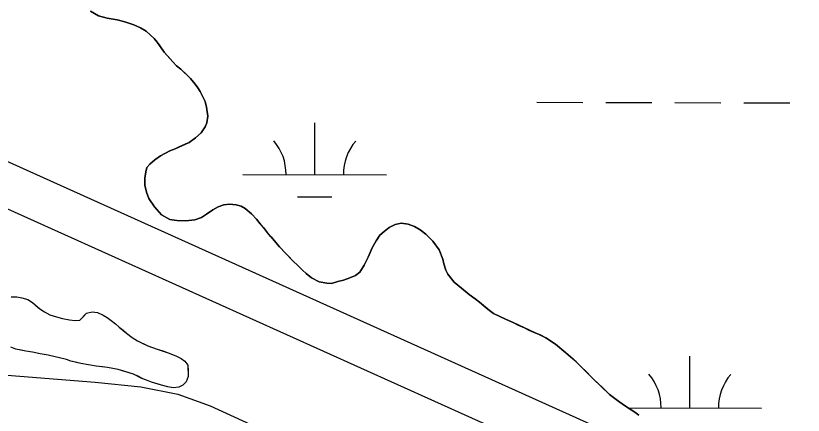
# Model space of a CAD drawing. Extents: x 3180038 to 3217926, y 922069 to 947485.
# Drawn here: x 3210242 to 3210790, y 937723 to 938001 of the extents above; entities that cross this region are included whole.
import ezdxf

# ---------------------------------------------------------------- set-up
doc = ezdxf.new("R2010")
doc.units = 0
for name, color, linetype in [('V-ROAD-CNTR', 7, 'Continuous'), ('V-SITE-VEGE', 7, 'Continuous'), ('V-TOPO-SHOR', 7, 'Continuous'), ('V-WETL-SWMP', 7, 'Continuous')]:
    doc.layers.add(name, color=color, linetype=linetype)

msp = doc.modelspace()

# ---------------------------------------------------------------- linework, layer by layer
at = {"layer": 'V-ROAD-CNTR'}
for points in [[(3211642.71, 937258.8), (3211582.78, 937286.05), (3210829.33, 937632.53), (3210033.44, 937991.17)], [(3210014.26, 937965.39), (3210007.41, 937957.26), (3209993.37, 937927.63), (3209984.45, 937898.25), (3209980.5, 937879), (3209979.9, 937863.25), (3209986.54, 937834.58), (3209997.89, 937818.9), (3210010.43, 937804.92), (3210023.09, 937795.55), (3210038.02, 937786.73), (3210053.66, 937779.66), (3210089.11, 937769.19), (3210123.16, 937763.17), (3210160.13, 937757.24), (3210297.32, 937746.35), (3210329, 937743.09), (3210354.77, 937738.03), (3210377.28, 937729.99), (3210595.5, 937629.91)], [(3211939.92, 936968.24), (3211762.78, 937158), (3211752.32, 937168.44), (3211739.54, 937178.22), (3211724.08, 937188.85), (3211570.31, 937258.77), (3210816.9, 937605.23), (3210018.34, 937965.08)]]:
    msp.add_lwpolyline(points, dxfattribs=at)
at = {"layer": 'V-SITE-VEGE'}
for p, q in [((3210305.62, 937999.93), (3210299.54, 938001.5)), ((3210312.43, 937998.54), (3210305.62, 937999.93)), ((3210317.77, 937997.16), (3210312.43, 937998.54)), ((3210324.02, 937995.22), (3210317.77, 937997.16)), ((3210328.8, 937993.12), (3210324.02, 937995.22)), ((3210332.65, 937990.66), (3210328.8, 937993.12)), ((3210338.3, 937985.77), (3210332.65, 937990.66)), ((3210340.48, 937983.15), (3210338.3, 937985.77)), ((3210345.19, 937976.24), (3210340.48, 937983.15)), ((3210351.19, 937969.5), (3210345.19, 937976.24)), ((3210353.92, 937966.69), (3210351.19, 937969.5)), ((3210356.84, 937964.24), (3210353.92, 937966.69)), ((3210363.58, 937957.86), (3210356.84, 937964.24)), ((3210366.85, 937953.93), (3210363.58, 937957.86)), ((3210368.66, 937951.31), (3210366.85, 937953.93)), ((3210370.28, 937948.7), (3210368.66, 937951.31)), ((3210372.44, 937944.6), (3210370.28, 937948.7)), ((3210373.69, 937941.81), (3210372.44, 937944.6)), ((3210374.74, 937937.92), (3210373.69, 937941.81)), ((3210375.57, 937931.62), (3210374.74, 937937.92)), ((3210374.95, 937927.01), (3210375.57, 937931.62)), ((3210373.8, 937924.07), (3210374.95, 937927.01)), ((3210367.03, 937916.41), (3210370.97, 937920.05)), ((3210370.97, 937920.05), (3210373.8, 937924.07)), ((3210352.87, 937908.85), (3210362.55, 937913.33)), ((3210362.55, 937913.33), (3210367.03, 937916.41)), ((3210349.16, 937907.43), (3210352.87, 937908.85)), ((3210338.72, 937901.12), (3210342.64, 937904.02)), ((3210342.64, 937904.02), (3210349.16, 937907.43)), ((3210333.09, 937895.84), (3210335.35, 937898.21)), ((3210335.35, 937898.21), (3210338.72, 937901.12)), ((3210331.87, 937888.46), (3210332.5, 937892.89)), ((3210332.5, 937892.89), (3210333.09, 937895.84)), ((3210331.8, 937883.47), (3210331.87, 937888.46)), ((3210332.84, 937878.66), (3210331.8, 937883.47)), ((3210334.62, 937874.19), (3210332.84, 937878.66)), ((3210338.6, 937868.41), (3210334.62, 937874.19)), ((3210386.68, 937869.91), (3210382.77, 937868.49)), ((3210390.75, 937870.22), (3210386.68, 937869.91)), ((3210395.36, 937869.78), (3210390.75, 937870.22)), ((3210398.86, 937868.81), (3210395.36, 937869.78)), ((3210343.33, 937862.98), (3210338.6, 937868.41)), ((3210379.04, 937866.33), (3210374.75, 937863.25)), ((3210382.77, 937868.49), (3210379.04, 937866.33)), ((3210401.61, 937867.29), (3210398.86, 937868.81)), ((3210405.99, 937863.53), (3210401.61, 937867.29)), ((3210349.19, 937859.56), (3210343.33, 937862.98)), ((3210353.98, 937858.94), (3210349.19, 937859.56)), ((3210360.27, 937858.66), (3210353.98, 937858.94)), ((3210366.56, 937859.49), (3210360.27, 937858.66)), ((3210371.2, 937861.08), (3210366.56, 937859.49)), ((3210374.75, 937863.25), (3210371.2, 937861.08)), ((3210409.44, 937859.78), (3210405.99, 937863.53)), ((3210414.35, 937854.16), (3210409.44, 937859.78)), ((3210417.25, 937850.24), (3210414.35, 937854.16)), ((3210501.77, 937853.98), (3210495.41, 937848.71)), ((3210506.05, 937856.13), (3210501.77, 937853.98)), ((3210510.32, 937857.18), (3210506.05, 937856.13)), ((3210515.11, 937856.37), (3210510.32, 937857.18)), ((3210519.52, 937854.83), (3210515.11, 937856.37)), ((3210523.56, 937852.55), (3210519.52, 937854.83)), ((3210419.62, 937847.62), (3210417.25, 937850.24)), ((3210423.06, 937843.5), (3210419.62, 937847.62)), ((3210495.41, 937848.71), (3210492.76, 937844.87)), ((3210527.39, 937849.53), (3210523.56, 937852.55)), ((3210532.31, 937844.47), (3210527.39, 937849.53)), ((3210425.42, 937840.51), (3210423.06, 937843.5)), ((3210492.76, 937844.87), (3210490.1, 937839.92)), ((3210536.65, 937838.49), (3210532.31, 937844.47)), ((3210434.52, 937831.13), (3210425.42, 937840.51)), ((3210490.1, 937839.92), (3210487.24, 937833.49)), ((3210539.14, 937831.99), (3210536.65, 937838.49)), ((3210438.72, 937827.19), (3210434.52, 937831.13)), ((3210487.24, 937833.49), (3210484.56, 937827.8)), ((3210539.84, 937828.83), (3210539.14, 937831.99)), ((3210441.45, 937824.38), (3210438.72, 937827.19)), ((3210484.56, 937827.8), (3210481.35, 937822.86)), ((3210541.44, 937824.38), (3210539.84, 937828.83)), ((3210444.19, 937821.93), (3210441.45, 937824.38)), ((3210447.84, 937818.92), (3210444.19, 937821.93)), ((3210478.54, 937820.69), (3210474.45, 937818.9)), ((3210481.35, 937822.86), (3210478.54, 937820.69)), ((3210542.69, 937821.58), (3210541.44, 937824.38)), ((3210547.04, 937815.97), (3210542.69, 937821.58)), ((3210453.16, 937816.26), (3210447.84, 937818.92)), ((3210458.5, 937815.25), (3210453.16, 937816.26)), ((3210461.83, 937815.02), (3210458.5, 937815.25)), ((3210466.1, 937816.43), (3210461.83, 937815.02)), ((3210469.99, 937817.3), (3210466.1, 937816.43)), ((3210474.45, 937818.9), (3210469.99, 937817.3)), ((3210557.64, 937807.5), (3210547.04, 937815.97)), ((3210564.76, 937802.04), (3210557.64, 937807.5)), ((3210571.7, 937796.21), (3210564.76, 937802.04)), ((3210574.44, 937794.13), (3210571.7, 937796.21)), ((3210582.88, 937790.12), (3210574.44, 937794.13)), ((3210588.58, 937787.64), (3210582.88, 937790.12)), ((3210610.97, 937777.33), (3210588.58, 937787.64)), ((3210617.74, 937772.79), (3210610.97, 937777.33)), ((3210632.16, 937760.56), (3210617.74, 937772.79)), ((3210642.9, 937749.69), (3210632.16, 937760.56)), ((3210655.3, 937737.86), (3210642.9, 937749.69)), ((3210660.78, 937733.71), (3210655.3, 937737.86)), ((3210665.72, 937730.13), (3210660.78, 937733.71)), ((3210672.86, 937725.4), (3210665.72, 937730.13)), ((3210675.6, 937723.33), (3210672.86, 937725.4))]:
    msp.add_line(p, q, dxfattribs=at)
msp.add_lwpolyline([(3210238.67, 937805.71), (3210242.75, 937805.74), (3210246.22, 937805.03), (3210250.3, 937803.82), (3210253.53, 937801.87), (3210258.75, 937797.34), (3210261.98, 937795.27), (3210265.58, 937793.32), (3210270.29, 937791.75), (3210274.37, 937790.67), (3210279.32, 937789.72), (3210283.4, 937789.25), (3210286.61, 937789.65), (3210291.27, 937794.38), (3210295.09, 937795.4), (3210298.93, 937794.81), (3210302.77, 937793.11), (3210305.63, 937791.28), (3210308.36, 937789.33), (3210311.34, 937787), (3210313.96, 937784.68), (3210319.05, 937780.51), (3210322.91, 937777.58), (3210326.63, 937775.14), (3210333.83, 937771.73), (3210340.39, 937769.31), (3210347.95, 937766.9), (3210353.9, 937764.47), (3210357, 937762.77), (3210359.61, 937761.06), (3210361.61, 937758.11), (3210362.04, 937750.33), (3210360.59, 937746.49), (3210358.13, 937744.37), (3210355.42, 937742.87), (3210351.47, 937742.46), (3210347.89, 937743.05), (3210343.3, 937744.25), (3210336.5, 937746.3), (3210333.02, 937747.76), (3210329.8, 937748.97), (3210323.85, 937752.01), (3210313.2, 937755.26), (3210305.89, 937756.69), (3210297.98, 937757.61), (3210287.22, 937759.26), (3210280.29, 937761.06), (3210277.19, 937762.15), (3210264.44, 937765.26), (3210258.99, 937766.21), (3210253.67, 937767.28), (3210248.85, 937767.86), (3210242.04, 937769.41), (3210238.45, 937770.74)], dxfattribs=at)
at = {"layer": 'V-TOPO-SHOR'}
for points in [[(3210294.04, 938004.72), (3210299.54, 938001.5), (3210305.62, 937999.93), (3210312.43, 937998.54), (3210317.77, 937997.16), (3210324.03, 937995.22), (3210328.8, 937993.12), (3210332.65, 937990.66), (3210338.3, 937985.77), (3210340.48, 937983.15), (3210342.29, 937980.54), (3210345.19, 937976.24), (3210347.73, 937973.43), (3210351.19, 937969.5), (3210353.92, 937966.69), (3210356.84, 937964.24), (3210361.03, 937960.3), (3210363.58, 937957.86), (3210366.85, 937953.93), (3210368.66, 937951.31), (3210370.28, 937948.7), (3210372.44, 937944.6), (3210373.69, 937941.81), (3210374.74, 937937.92), (3210375.57, 937931.62), (3210374.95, 937927.01), (3210373.8, 937924.07), (3210370.97, 937920.05), (3210367.03, 937916.41), (3210362.55, 937913.33), (3210359.76, 937912.08), (3210355.67, 937910.11), (3210352.87, 937908.85), (3210349.16, 937907.43), (3210342.64, 937904.02), (3210338.72, 937901.12), (3210335.35, 937898.21), (3210333.09, 937895.84), (3210332.5, 937892.89), (3210331.87, 937888.46), (3210331.8, 937883.47), (3210332.84, 937878.66), (3210334.62, 937874.19), (3210338.6, 937868.41), (3210343.33, 937862.98), (3210349.19, 937859.56), (3210353.98, 937858.94), (3210360.27, 937858.66), (3210366.56, 937859.49), (3210371.2, 937861.08), (3210374.75, 937863.25), (3210379.05, 937866.33), (3210382.77, 937868.49), (3210386.68, 937869.91), (3210390.75, 937870.22), (3210395.36, 937869.78), (3210398.86, 937868.81), (3210401.61, 937867.29), (3210405.99, 937863.53), (3210409.44, 937859.78), (3210412.17, 937856.6), (3210414.35, 937854.16), (3210417.25, 937850.24), (3210419.62, 937847.62), (3210423.06, 937843.5), (3210425.42, 937840.51), (3210429.43, 937836.38), (3210431.98, 937833.76), (3210434.52, 937831.13)], [(3210434.52, 937831.13), (3210438.72, 937827.19), (3210441.45, 937824.38), (3210444.19, 937821.93), (3210447.84, 937818.92), (3210453.16, 937816.26), (3210458.5, 937815.25), (3210461.83, 937815.02), (3210466.1, 937816.43), (3210469.99, 937817.3), (3210474.45, 937818.9), (3210478.54, 937820.69), (3210481.35, 937822.86), (3210484.56, 937827.8), (3210487.23, 937833.49), (3210490.1, 937839.92), (3210492.76, 937844.87), (3210495.41, 937848.71), (3210498.4, 937851.26), (3210501.77, 937853.98), (3210506.05, 937856.13), (3210510.32, 937857.18), (3210515.11, 937856.37), (3210519.52, 937854.83), (3210523.56, 937852.55), (3210527.39, 937849.53), (3210532.31, 937844.47), (3210536.65, 937838.49), (3210539.14, 937831.99), (3210539.84, 937828.83), (3210541.44, 937824.38), (3210542.69, 937821.58), (3210547.04, 937815.97), (3210552.15, 937811.83), (3210557.64, 937807.5), (3210561.66, 937804.49), (3210564.76, 937802.04), (3210568.05, 937799.22), (3210571.7, 937796.21), (3210574.44, 937794.13), (3210582.88, 937790.12), (3210588.58, 937787.64), (3210591.33, 937786.31), (3210596.1, 937784.2), (3210599.22, 937782.68), (3210604, 937780.57), (3210606.93, 937779.24), (3210610.97, 937777.33), (3210617.74, 937772.79), (3210624.86, 937766.77), (3210629.79, 937762.63), (3210632.16, 937760.56), (3210635.8, 937756.81), (3210638.72, 937754), (3210642.9, 937749.69), (3210645.82, 937746.87), (3210649.83, 937743.12), (3210652.2, 937740.86), (3210655.3, 937737.86), (3210660.78, 937733.71), (3210665.72, 937730.13), (3210668.46, 937728.24), (3210672.86, 937725.4), (3210675.6, 937723.33)], [(3210238.67, 937805.71), (3210242.75, 937805.74), (3210246.22, 937805.03), (3210250.3, 937803.82), (3210253.53, 937801.87), (3210256.02, 937799.67), (3210258.75, 937797.34), (3210261.98, 937795.27), (3210265.58, 937793.32), (3210270.29, 937791.75), (3210274.37, 937790.67), (3210279.32, 937789.72), (3210283.4, 937789.25), (3210286.61, 937789.65), (3210289.07, 937792.14), (3210291.27, 937794.38), (3210295.09, 937795.4), (3210298.93, 937794.81), (3210302.77, 937793.11), (3210305.63, 937791.28), (3210308.36, 937789.33), (3210311.34, 937787), (3210313.96, 937784.68), (3210316.69, 937782.47), (3210319.05, 937780.51), (3210322.91, 937777.58), (3210326.63, 937775.14), (3210329.98, 937773.55), (3210333.83, 937771.73), (3210340.39, 937769.31), (3210344.23, 937768.1), (3210347.95, 937766.9), (3210351.05, 937765.69), (3210353.9, 937764.47), (3210357, 937762.77), (3210359.61, 937761.06), (3210361.61, 937758.11), (3210361.89, 937754.16), (3210362.04, 937750.33), (3210360.59, 937746.49), (3210358.13, 937744.37), (3210355.42, 937742.87), (3210351.47, 937742.46), (3210347.89, 937743.05), (3210343.3, 937744.25), (3210339.59, 937745.34), (3210336.5, 937746.3), (3210333.02, 937747.76), (3210329.8, 937748.97), (3210326.82, 937750.55), (3210323.85, 937752.01), (3210320.87, 937752.97), (3210316.54, 937754.18), (3210313.2, 937755.26), (3210309.61, 937755.98), (3210305.9, 937756.69), (3210302.31, 937757.15), (3210297.98, 937757.61), (3210287.22, 937759.26), (3210283.51, 937760.22), (3210280.29, 937761.06), (3210277.19, 937762.15), (3210272.36, 937763.35), (3210269.39, 937764.07), (3210264.44, 937765.26), (3210258.99, 937766.21), (3210253.67, 937767.28), (3210248.85, 937767.86), (3210245.63, 937768.58), (3210242.04, 937769.41), (3210238.45, 937770.74)]]:
    msp.add_lwpolyline(points, dxfattribs=at)
at = {"layer": 'V-WETL-SWMP'}
for p, q in [((3210604.78, 937941.23), (3210636.78, 937941.16)), ((3210652.78, 937941.12), (3210684.78, 937941.05)), ((3210700.78, 937941.01), (3210732.78, 937940.94)), ((3210748.78, 937940.9), (3210780.78, 937940.83)), ((3210450.07, 937890.83), (3210450.15, 937926.83)), ((3210400.07, 937890.95), (3210500.07, 937890.72)), ((3210438.04, 937875.43), (3210462.04, 937875.38)), ((3210711.14, 937728.38), (3210711.22, 937764.38)), ((3210668.09, 937728.48), (3210761.14, 937728.27))]:
    msp.add_line(p, q, dxfattribs=at)
for points in [[(3210332.65, 937990.66), (3210328.8, 937993.12), (3210324.03, 937995.22), (3210317.77, 937997.16), (3210312.43, 937998.54), (3210305.62, 937999.93), (3210299.54, 938001.5), (3210294.04, 938004.72)], [(3210574.44, 937794.13), (3210571.7, 937796.21), (3210568.05, 937799.22), (3210564.76, 937802.04), (3210561.66, 937804.49), (3210557.64, 937807.5), (3210552.15, 937811.83), (3210547.04, 937815.98), (3210542.69, 937821.58), (3210541.44, 937824.38), (3210539.84, 937828.83), (3210539.15, 937831.99), (3210536.65, 937838.49), (3210532.31, 937844.47), (3210527.39, 937849.53), (3210523.56, 937852.55), (3210519.52, 937854.83), (3210515.11, 937856.37), (3210510.32, 937857.18), (3210506.05, 937856.13), (3210501.77, 937853.98), (3210498.4, 937851.26), (3210495.41, 937848.71), (3210492.76, 937844.87), (3210490.1, 937839.92), (3210487.23, 937833.49), (3210484.56, 937827.8), (3210481.35, 937822.86), (3210478.54, 937820.69), (3210474.45, 937818.9), (3210469.99, 937817.3), (3210466.1, 937816.43), (3210461.83, 937815.02), (3210458.5, 937815.25), (3210453.16, 937816.26), (3210447.84, 937818.92), (3210444.18, 937821.93), (3210441.45, 937824.38), (3210438.72, 937827.19), (3210434.53, 937831.13), (3210431.98, 937833.76), (3210429.43, 937836.38), (3210425.42, 937840.51), (3210423.06, 937843.5), (3210419.61, 937847.62), (3210417.25, 937850.24), (3210414.35, 937854.16), (3210412.17, 937856.6), (3210409.44, 937859.78), (3210405.99, 937863.53), (3210401.61, 937867.29), (3210398.86, 937868.81), (3210395.36, 937869.78), (3210390.75, 937870.22), (3210386.68, 937869.91), (3210382.77, 937868.49), (3210379.05, 937866.33), (3210374.75, 937863.25), (3210371.21, 937861.08), (3210366.56, 937859.49), (3210360.27, 937858.66), (3210353.99, 937858.94), (3210349.19, 937859.56), (3210343.33, 937862.98), (3210338.6, 937868.41), (3210334.62, 937874.19), (3210332.84, 937878.66), (3210331.8, 937883.48), (3210331.87, 937888.46), (3210332.49, 937892.89), (3210333.09, 937895.84), (3210335.35, 937898.21), (3210338.72, 937901.12), (3210342.64, 937904.02), (3210349.16, 937907.43), (3210352.88, 937908.85), (3210355.67, 937910.11), (3210359.76, 937912.08), (3210362.55, 937913.33), (3210367.03, 937916.41), (3210370.97, 937920.05), (3210373.8, 937924.07), (3210374.95, 937927.01), (3210375.58, 937931.62), (3210374.74, 937937.92), (3210373.69, 937941.81), (3210372.44, 937944.6), (3210370.28, 937948.7), (3210368.66, 937951.31), (3210366.85, 937953.93), (3210363.58, 937957.86), (3210361.03, 937960.3), (3210356.84, 937964.24), (3210353.92, 937966.69), (3210351.19, 937969.5), (3210347.73, 937973.43), (3210345.19, 937976.24), (3210342.29, 937980.54), (3210340.48, 937983.15), (3210338.3, 937985.77), (3210332.65, 937990.66)], [(3210675.6, 937723.33), (3210672.86, 937725.4), (3210668.46, 937728.24), (3210665.72, 937730.13), (3210660.78, 937733.71), (3210655.3, 937737.86), (3210652.2, 937740.86), (3210649.83, 937743.12), (3210645.82, 937746.87), (3210642.91, 937749.69), (3210638.72, 937754), (3210635.8, 937756.81), (3210632.16, 937760.56), (3210629.79, 937762.63), (3210624.86, 937766.77), (3210617.74, 937772.79), (3210610.97, 937777.33), (3210606.93, 937779.24), (3210604, 937780.57), (3210599.22, 937782.68), (3210596.1, 937784.2), (3210591.33, 937786.3), (3210588.58, 937787.64), (3210582.88, 937790.13), (3210574.44, 937794.13)]]:
    msp.add_lwpolyline(points, dxfattribs=at)
for centre, start, end in [((3210394.83, 937891.43), 359.099, 40.6427), ((3210505.32, 937891.19), 139.099, 180.6427), ((3210655.9, 937728.98), 359.099, 40.6427), ((3210766.39, 937728.73), 139.099, 180.6427)]:
    msp.add_arc(centre, 35.25, start, end, dxfattribs=at)

doc.saveas('drawing.dxf')
